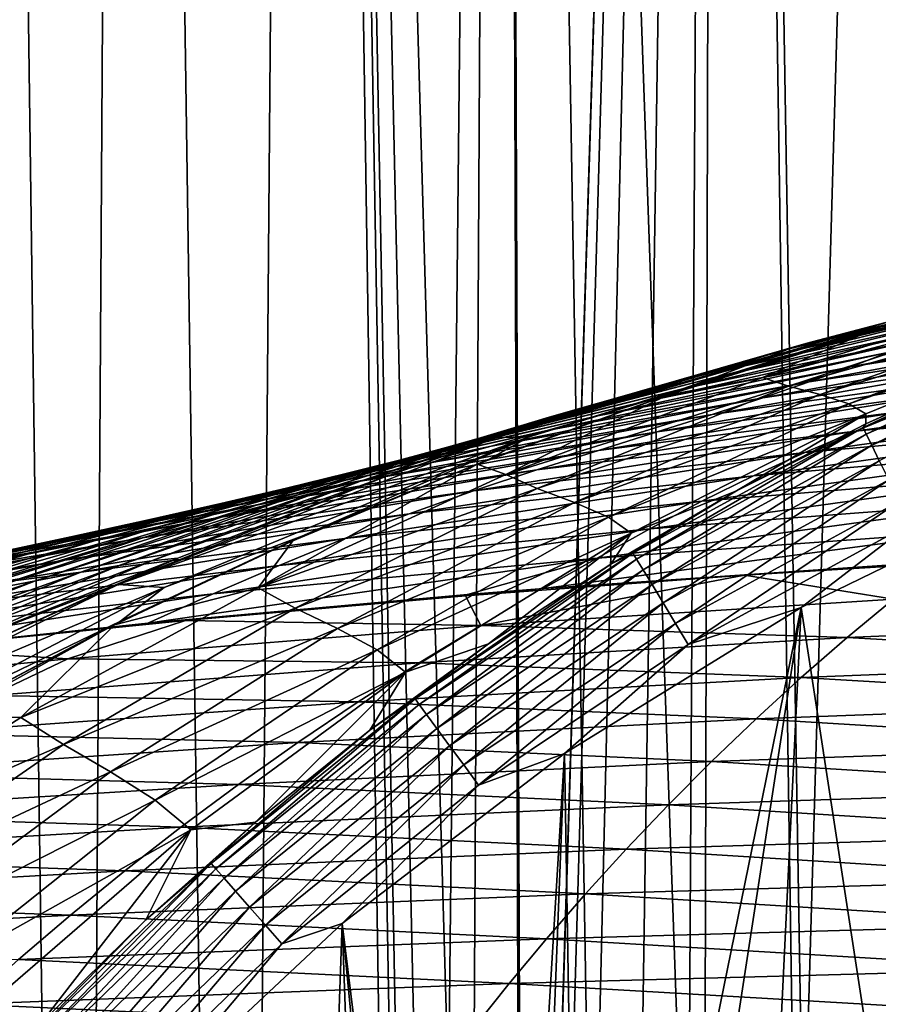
# Model space of a CAD drawing. Header units: metres. Extents: x -150 to 310, y -128 to 84.
# Tile 426 of 465: x 235.74 to 241.54, y 50.71 to 57.37. Entities that reach past the tile are written whole.
import ezdxf

# ---------------------------------------------------------------- set-up
doc = ezdxf.new("R2010")
doc.units = ezdxf.units.M
doc.layers.add('solid_26009703_SW0001_01', color=7, linetype='CONTINUOUS')

msp = doc.modelspace()

# ---------------------------------------------------------------- linework, layer by layer
at = {"layer": 'solid_26009703_SW0001_01'}
for points in [[(236.1427, 32.099998, 9.84706), (235.434052, 84.099998, 8.765393), (235.2034, 32.099998, 8.370223)], [(235.2034, 32.099998, -8.370223), (235.434052, 84.099998, -8.765393), (236.1427, 32.099998, -9.84706)], [(236.1427, 32.099998, 9.84706), (236.466843, 84.099998, 10.287792), (235.434052, 84.099998, 8.765393)], [(236.1427, 32.099998, -9.84706), (235.434052, 84.099998, -8.765393), (236.466843, 84.099998, -10.287792)], [(237.226669, 32.099998, 11.217721), (236.466843, 84.099998, 10.287792), (236.1427, 32.099998, 9.84706)], [(236.1427, 32.099998, -9.84706), (236.466843, 84.099998, -10.287792), (237.226669, 32.099998, -11.217721)], [(237.226669, 32.099998, 11.217721), (237.657089, 84.099998, 11.689745), (236.466843, 84.099998, 10.287792)], [(237.226669, 32.099998, -11.217721), (236.466843, 84.099998, -10.287792), (237.657089, 84.099998, -11.689745)], [(238.44928, 32.099998, 12.473018), (237.657089, 84.099998, 11.689745), (237.226669, 32.099998, 11.217721)], [(237.226669, 32.099998, -11.217721), (237.657089, 84.099998, -11.689745), (238.44928, 32.099998, -12.473018)], [(238.781494, 45.152454, 12.772822), (238.995682, 84.099998, 12.957369), (237.657089, 84.099998, 11.689745)], [(238.385468, 41.969818, 12.413801), (237.657089, 84.099998, 11.689745), (238.44928, 32.099998, 12.473018)], [(238.54866, 44.069912, 12.564504), (238.781494, 45.152454, 12.772822), (237.657089, 84.099998, 11.689745)], [(238.418976, 43.015354, 12.445072), (238.54866, 44.069912, 12.564504), (237.657089, 84.099998, 11.689745)], [(238.385468, 41.969818, 12.413801), (238.418976, 43.015354, 12.445072), (237.657089, 84.099998, 11.689745)], [(238.44928, 32.099998, -12.473018), (237.657089, 84.099998, -11.689745), (238.995682, 84.099998, -12.957369)], [(239.13504, 41.92757, -13.074885), (238.44928, 32.099998, -12.473018), (238.995682, 84.099998, -12.957369)], [(238.781494, 45.152454, 12.772822), (239.134201, 46.256157, 13.074194), (238.995682, 84.099998, 12.957369)], [(240.254623, 48.498405, 13.92938), (240.458694, 84.099998, 14.069586), (238.995682, 84.099998, 12.957369)], [(239.624725, 47.388805, 13.466767), (240.254623, 48.498405, 13.92938), (238.995682, 84.099998, 12.957369)], [(239.134201, 46.256157, 13.074194), (239.624725, 47.388805, 13.466767), (238.995682, 84.099998, 12.957369)], [(239.13504, 41.92757, -13.074885), (238.995682, 84.099998, -12.957369), (240.458694, 84.099998, -14.069586)], [(239.165955, 42.924473, -13.100519), (239.13504, 41.92757, -13.074885), (240.458694, 84.099998, -14.069586)], [(239.294235, 43.935467, -13.205546), (239.165955, 42.924473, -13.100519), (240.458694, 84.099998, -14.069586)], [(239.526749, 44.960007, -13.390701), (239.294235, 43.935467, -13.205546), (240.458694, 84.099998, -14.069586)], [(239.881561, 46.009544, -13.660788), (239.526749, 44.960007, -13.390701), (240.458694, 84.099998, -14.069586)], [(240.364746, 47.061981, -14.00578), (239.881561, 46.009544, -13.660788), (240.458694, 84.099998, -14.069586)], [(240.254623, 48.498405, 13.92938), (241.034698, 49.575924, 14.443797), (240.458694, 84.099998, 14.069586)], [(240.995743, 48.106419, -14.419549), (240.364746, 47.061981, -14.00578), (240.458694, 84.099998, -14.069586)], [(241.921249, 50.54818, 14.95773), (242.038635, 84.099998, 15.020418), (240.458694, 84.099998, 14.069586)], [(241.034698, 49.575924, 14.443797), (241.921249, 50.54818, 14.95773), (240.458694, 84.099998, 14.069586)], [(240.995743, 48.106419, -14.419549), (240.458694, 84.099998, -14.069586), (242.038635, 84.099998, -15.020418)], [(241.751877, 49.091465, -14.865012), (240.995743, 48.106419, -14.419549), (242.038635, 84.099998, -15.020418)], [(242.545746, 55.488689, 101.15081), (241.4319, 55.237789, 117.050758), (242.775482, 55.589069, 117.113724)], [(241.548233, 55.271729, 117.31337), (242.775482, 55.589069, 117.113724), (241.4319, 55.237789, 117.050758)], [(242.545746, 55.488689, 101.15081), (240.759598, 54.948772, 101.075523), (241.4319, 55.237789, 117.050758)], [(242.686478, 55.461067, 84.900261), (240.759598, 54.948772, 101.075523), (242.545746, 55.488689, 101.15081)], [(242.421051, 55.494663, 126.477005), (240.941086, 55.141941, 126.399055), (240.804871, 55.090714, 127.940895)], [(242.309311, 55.438625, 128.02298), (242.421051, 55.494663, 126.477005), (240.804871, 55.090714, 127.940895)], [(242.511734, 55.536282, 124.941803), (241.621078, 55.326168, 124.898666), (240.941086, 55.141941, 126.399055)], [(242.421051, 55.494663, 126.477005), (242.511734, 55.536282, 124.941803), (240.941086, 55.141941, 126.399055)], [(242.309311, 55.438625, 128.02298), (240.804871, 55.090714, 127.940895), (240.64209, 55.026905, 129.462296)], [(242.175797, 55.370266, 129.545883), (242.309311, 55.438625, 128.02298), (240.64209, 55.026905, 129.462296)], [(242.686478, 55.461067, 84.900261), (240.936295, 54.890656, 84.868874), (240.759598, 54.948772, 101.075523)], [(242.860001, 55.433613, 68.733543), (240.936295, 54.890656, 84.868874), (242.686478, 55.461067, 84.900261)], [(242.860001, 55.433613, 68.733543), (241.149994, 54.832729, 68.733925), (240.936295, 54.890656, 84.868874)], [(243.015076, 55.403477, 52.743118), (241.149994, 54.832729, 68.733925), (242.860001, 55.433613, 68.733543)], [(241.776413, 55.357208, 120.598137), (238.963089, 54.542278, 124.629288), (241.62674, 55.328194, 124.787811)], [(241.776413, 55.357208, 120.598137), (239.184402, 54.546558, 120.454987), (238.963089, 54.542278, 124.629288)], [(240.213943, 54.862793, 117.239044), (239.184402, 54.546558, 120.454987), (241.776413, 55.357208, 120.598137)], [(241.548233, 55.271729, 117.31337), (240.213943, 54.862793, 117.239044), (241.776413, 55.357208, 120.598137)], [(242.175797, 55.370266, 129.545883), (240.64209, 55.026905, 129.462296), (240.448303, 54.95293, 130.941589)], [(242.016739, 55.292206, 131.023148), (242.175797, 55.370266, 129.545883), (240.448303, 54.95293, 130.941589)], [(243.015076, 55.403477, 52.743118), (241.343048, 54.771004, 52.749886), (241.149994, 54.832729, 68.733925)], [(243.101685, 55.368999, 36.806248), (241.343048, 54.771004, 52.749886), (243.015076, 55.403477, 52.743118)], [(241.459412, 54.703274, 36.80978), (241.343048, 54.771004, 52.749886), (243.101685, 55.368999, 36.806248)], [(243.274734, 55.389957, 133.846954), (241.607971, 55.116795, 133.792221), (241.356842, 55.020706, 135.096832)], [(243.075684, 55.292011, 135.143661), (243.274734, 55.389957, 133.846954), (241.356842, 55.020706, 135.096832)], [(243.101685, 55.368999, 36.806248), (242.354233, 55.041729, 20.899309), (241.459061, 54.635189, 20.898422)], [(241.459412, 54.703274, 36.80978), (243.101685, 55.368999, 36.806248), (241.459061, 54.635189, 20.898422)], [(241.62674, 55.328194, 124.787811), (238.963089, 54.542278, 124.629288), (241.052444, 55.178688, 124.868538)], [(242.016739, 55.292206, 131.023148), (240.448303, 54.95293, 130.941589), (240.218674, 54.871449, 132.362579)], [(241.827988, 55.207306, 132.438446), (242.016739, 55.292206, 131.023148), (240.218674, 54.871449, 132.362579)], [(241.621078, 55.326168, 124.898666), (241.052444, 55.178688, 124.868538), (240.941086, 55.141941, 126.399055)], [(241.62674, 55.328194, 124.787811), (241.052444, 55.178688, 124.868538), (241.621078, 55.326168, 124.898666)], [(243.075684, 55.292011, 135.143661), (241.356842, 55.020706, 135.096832), (241.074814, 54.919056, 136.364899)], [(242.851883, 55.188839, 136.404587), (243.075684, 55.292011, 135.143661), (241.074814, 54.919056, 136.364899)], [(242.354233, 55.041729, 20.899309), (243.067398, 55.312012, 20.737583), (241.440811, 54.609554, 20.737572)], [(241.461853, 54.566334, 20.569584), (241.440811, 54.609554, 20.737572), (243.067398, 55.312012, 20.737583)], [(241.461853, 54.566334, 20.569584), (243.067398, 55.312012, 20.737583), (243.084412, 55.267063, 20.569605)], [(240.759598, 54.948772, 101.075523), (240.116409, 54.82869, 116.975754), (241.4319, 55.237789, 117.050758)], [(240.213943, 54.862793, 117.239044), (241.4319, 55.237789, 117.050758), (240.116409, 54.82869, 116.975754)], [(241.548233, 55.271729, 117.31337), (241.4319, 55.237789, 117.050758), (240.213943, 54.862793, 117.239044)], [(241.461853, 54.566334, 20.569584), (243.084412, 55.267063, 20.569605), (241.498444, 54.491173, 20.407904)], [(243.084412, 55.267063, 20.569605), (243.114014, 55.188889, 20.407932), (241.498444, 54.491173, 20.407904)], [(238.963089, 54.542278, 124.629288), (239.612885, 54.757339, 124.782997), (241.052444, 55.178688, 124.868538)], [(241.052444, 55.178688, 124.868538), (239.612885, 54.757339, 124.782997), (239.480637, 54.726471, 126.308426)], [(240.941086, 55.141941, 126.399055), (241.052444, 55.178688, 124.868538), (239.480637, 54.726471, 126.308426)], [(241.827988, 55.207306, 132.438446), (240.218674, 54.871449, 132.362579), (239.951355, 54.783669, 133.724792)], [(241.607971, 55.116795, 133.792221), (241.827988, 55.207306, 132.438446), (239.951355, 54.783669, 133.724792)], [(242.851883, 55.188839, 136.404587), (241.074814, 54.919056, 136.364899), (240.762115, 54.811867, 137.609039)], [(242.603409, 55.08033, 137.643799), (242.851883, 55.188839, 136.404587), (240.762115, 54.811867, 137.609039)], [(241.498444, 54.491173, 20.407904), (243.114014, 55.188889, 20.407932), (241.549713, 54.38583, 20.263597)], [(240.804871, 55.090714, 127.940895), (239.318771, 54.680817, 127.845268), (239.125397, 54.622288, 129.364502)], [(240.64209, 55.026905, 129.462296), (240.804871, 55.090714, 127.940895), (239.125397, 54.622288, 129.364502)], [(240.941086, 55.141941, 126.399055), (239.480637, 54.726471, 126.308426), (239.318771, 54.680817, 127.845268)], [(240.804871, 55.090714, 127.940895), (240.941086, 55.141941, 126.399055), (239.318771, 54.680817, 127.845268)], [(241.607971, 55.116795, 133.792221), (239.951355, 54.783669, 133.724792), (239.646667, 54.689766, 135.038818)], [(241.356842, 55.020706, 135.096832), (241.607971, 55.116795, 133.792221), (239.646667, 54.689766, 135.038818)], [(242.603409, 55.08033, 137.643799), (240.762115, 54.811867, 137.609039), (240.419067, 54.699135, 138.841705)], [(242.330475, 54.96637, 138.875168), (242.603409, 55.08033, 137.643799), (240.419067, 54.699135, 138.841705)], [(240.64209, 55.026905, 129.462296), (239.125397, 54.622288, 129.364502), (238.895401, 54.553043, 130.845627)], [(240.448303, 54.95293, 130.941589), (240.64209, 55.026905, 129.462296), (238.895401, 54.553043, 130.845627)], [(241.356842, 55.020706, 135.096832), (239.646667, 54.689766, 135.038818), (239.305008, 54.589901, 136.315506)], [(241.074814, 54.919056, 136.364899), (241.356842, 55.020706, 135.096832), (239.305008, 54.589901, 136.315506)], [(241.459061, 54.635189, 20.898422), (242.354233, 55.041729, 20.899309), (241.440811, 54.609554, 20.737572)], [(240.448303, 54.95293, 130.941589), (238.895401, 54.553043, 130.845627), (238.623245, 54.475498, 132.272888)], [(240.218674, 54.871449, 132.362579), (240.448303, 54.95293, 130.941589), (238.623245, 54.475498, 132.272888)], [(240.759598, 54.948772, 101.075523), (239.024902, 54.293407, 100.980927), (240.116409, 54.82869, 116.975754)], [(240.936295, 54.890656, 84.868874), (239.024902, 54.293407, 100.980927), (240.759598, 54.948772, 101.075523)], [(242.330475, 54.96637, 138.875168), (240.419067, 54.699135, 138.841705), (240.047791, 54.580601, 140.072281)], [(242.03479, 54.846554, 140.109039), (242.330475, 54.96637, 138.875168), (240.047791, 54.580601, 140.072281)], [(241.074814, 54.919056, 136.364899), (239.305008, 54.589901, 136.315506), (238.926712, 54.48423, 137.565704)], [(240.762115, 54.811867, 137.609039), (241.074814, 54.919056, 136.364899), (238.926712, 54.48423, 137.565704)], [(240.936295, 54.890656, 84.868874), (239.238083, 54.198704, 84.829506), (239.024902, 54.293407, 100.980927)], [(241.149994, 54.832729, 68.733925), (239.238083, 54.198704, 84.829506), (240.936295, 54.890656, 84.868874)], [(243.788589, 54.925995, 141.387436), (241.719376, 54.720211, 141.352631), (241.387817, 54.58625, 142.616043)], [(243.540604, 54.790485, 142.661865), (243.788589, 54.925995, 141.387436), (241.387817, 54.58625, 142.616043)], [(240.218674, 54.871449, 132.362579), (238.623245, 54.475498, 132.272888), (238.306946, 54.39085, 133.64473)], [(239.951355, 54.783669, 133.724792), (240.218674, 54.871449, 132.362579), (238.306946, 54.39085, 133.64473)], [(239.024902, 54.293407, 100.980927), (238.832245, 54.363373, 116.889038), (240.116409, 54.82869, 116.975754)], [(238.912064, 54.396435, 117.15287), (240.116409, 54.82869, 116.975754), (238.832245, 54.363373, 116.889038)], [(240.213943, 54.862793, 117.239044), (240.116409, 54.82869, 116.975754), (238.912064, 54.396435, 117.15287)], [(240.213943, 54.862793, 117.239044), (238.912064, 54.396435, 117.15287), (239.184402, 54.546558, 120.454987)], [(241.149994, 54.832729, 68.733925), (239.489807, 54.104126, 68.734428), (239.238083, 54.198704, 84.829506)], [(241.343048, 54.771004, 52.749886), (239.489807, 54.104126, 68.734428), (241.149994, 54.832729, 68.733925)], [(242.03479, 54.846554, 140.109039), (240.047791, 54.580601, 140.072281), (239.651993, 54.455761, 141.307556)], [(241.719376, 54.720211, 141.352631), (242.03479, 54.846554, 140.109039), (239.651993, 54.455761, 141.307556)], [(239.951355, 54.783669, 133.724792), (238.306946, 54.39085, 133.64473), (237.947021, 54.299435, 134.969666)], [(239.646667, 54.689766, 135.038818), (239.951355, 54.783669, 133.724792), (237.947021, 54.299435, 134.969666)], [(239.612885, 54.757339, 124.782997), (238.954971, 54.541149, 124.739334), (238.042862, 54.248974, 126.205276)], [(239.480637, 54.726471, 126.308426), (239.612885, 54.757339, 124.782997), (238.042862, 54.248974, 126.205276)], [(240.762115, 54.811867, 137.609039), (238.926712, 54.48423, 137.565704), (238.512283, 54.372894, 138.800095)], [(240.419067, 54.699135, 138.841705), (240.762115, 54.811867, 137.609039), (238.512283, 54.372894, 138.800095)], [(238.963089, 54.542278, 124.629288), (238.954971, 54.541149, 124.739334), (239.612885, 54.757339, 124.782997)], [(241.343048, 54.771004, 52.749886), (239.720276, 54.004566, 52.75811), (239.489807, 54.104126, 68.734428)], [(241.459412, 54.703274, 36.80978), (239.720276, 54.004566, 52.75811), (241.343048, 54.771004, 52.749886)], [(243.540604, 54.790485, 142.661865), (241.387817, 54.58625, 142.616043), (241.045654, 54.441952, 143.920486)], [(243.284653, 54.644154, 143.982559), (243.540604, 54.790485, 142.661865), (241.045654, 54.441952, 143.920486)], [(239.646667, 54.689766, 135.038818), (237.947021, 54.299435, 134.969666), (237.544006, 54.201572, 136.256454)], [(239.305008, 54.589901, 136.315506), (239.646667, 54.689766, 135.038818), (237.544006, 54.201572, 136.256454)], [(239.318771, 54.680817, 127.845268), (237.853989, 54.209614, 127.736259), (237.628448, 54.157028, 129.252625)], [(239.125397, 54.622288, 129.364502), (239.318771, 54.680817, 127.845268), (237.628448, 54.157028, 129.252625)], [(239.480637, 54.726471, 126.308426), (238.042862, 54.248974, 126.205276), (237.853989, 54.209614, 127.736259)], [(239.318771, 54.680817, 127.845268), (239.480637, 54.726471, 126.308426), (237.853989, 54.209614, 127.736259)], [(240.419067, 54.699135, 138.841705), (238.512283, 54.372894, 138.800095), (238.06427, 54.255817, 140.026917)], [(240.047791, 54.580601, 140.072281), (240.419067, 54.699135, 138.841705), (238.06427, 54.255817, 140.026917)], [(241.719376, 54.720211, 141.352631), (239.651993, 54.455761, 141.307556), (239.236069, 54.323715, 142.556931)], [(241.387817, 54.58625, 142.616043), (241.719376, 54.720211, 141.352631), (239.236069, 54.323715, 142.556931)], [(239.871765, 53.897472, 36.813904), (239.720276, 54.004566, 52.75811), (241.459412, 54.703274, 36.80978)], [(239.871765, 53.897472, 36.813904), (241.459412, 54.703274, 36.80978), (240.58519, 54.183399, 20.897305)], [(241.459412, 54.703274, 36.80978), (241.459061, 54.635189, 20.898422), (240.58519, 54.183399, 20.897305)], [(239.125397, 54.622288, 129.364502), (237.628448, 54.157028, 129.252625), (237.360519, 54.093105, 130.735413)], [(238.895401, 54.553043, 130.845627), (239.125397, 54.622288, 129.364502), (237.360519, 54.093105, 130.735413)], [(240.58519, 54.183399, 20.897305), (241.459061, 54.635189, 20.898422), (241.440811, 54.609554, 20.737572)], [(243.284653, 54.644154, 143.982559), (241.045654, 54.441952, 143.920486), (240.698807, 54.284267, 145.289215)], [(243.025146, 54.483765, 145.373703), (243.284653, 54.644154, 143.982559), (240.698807, 54.284267, 145.289215)], [(238.895401, 54.553043, 130.845627), (237.360519, 54.093105, 130.735413), (237.044006, 54.019966, 132.169479)], [(238.623245, 54.475498, 132.272888), (238.895401, 54.553043, 130.845627), (237.044006, 54.019966, 132.169479)], [(239.305008, 54.589901, 136.315506), (237.544006, 54.201572, 136.256454), (237.09848, 54.097584, 137.513809)], [(238.926712, 54.48423, 137.565704), (239.305008, 54.589901, 136.315506), (237.09848, 54.097584, 137.513809)], [(240.047791, 54.580601, 140.072281), (238.06427, 54.255817, 140.026917), (237.58699, 54.132713, 141.252197)], [(239.651993, 54.455761, 141.307556), (240.047791, 54.580601, 140.072281), (237.58699, 54.132713, 141.252197)], [(241.387817, 54.58625, 142.616043), (239.236069, 54.323715, 142.556931), (238.806961, 54.181965, 143.840546)], [(241.045654, 54.441952, 143.920486), (241.387817, 54.58625, 142.616043), (238.806961, 54.181965, 143.840546)], [(240.58519, 54.183399, 20.897305), (241.440811, 54.609554, 20.737572), (239.884659, 53.761833, 20.737562)], [(239.909561, 53.720711, 20.569563), (239.884659, 53.761833, 20.737562), (241.440811, 54.609554, 20.737572)], [(239.909561, 53.720711, 20.569563), (241.440811, 54.609554, 20.737572), (241.461853, 54.566334, 20.569584)], [(239.909561, 53.720711, 20.569563), (241.461853, 54.566334, 20.569584), (239.952866, 53.649185, 20.407875)], [(241.461853, 54.566334, 20.569584), (241.498444, 54.491173, 20.407904), (239.952866, 53.649185, 20.407875)], [(239.184402, 54.546558, 120.454987), (236.405167, 53.55056, 124.43145), (238.963089, 54.542278, 124.629288)], [(239.184402, 54.546558, 120.454987), (236.715546, 53.528835, 120.27317), (236.405167, 53.55056, 124.43145)], [(238.963089, 54.542278, 124.629288), (236.405167, 53.55056, 124.43145), (238.197281, 54.273216, 124.685394)], [(238.926712, 54.48423, 137.565704), (237.09848, 54.097584, 137.513809), (236.611145, 53.987778, 138.750381)], [(238.512283, 54.372894, 138.800095), (238.926712, 54.48423, 137.565704), (236.611145, 53.987778, 138.750381)], [(237.647034, 53.87558, 117.055428), (236.715546, 53.528835, 120.27317), (239.184402, 54.546558, 120.454987)], [(238.912064, 54.396435, 117.15287), (237.647034, 53.87558, 117.055428), (239.184402, 54.546558, 120.454987)], [(238.954971, 54.541149, 124.739334), (238.197281, 54.273216, 124.685394), (238.042862, 54.248974, 126.205276)], [(238.963089, 54.542278, 124.629288), (238.197281, 54.273216, 124.685394), (238.954971, 54.541149, 124.739334)], [(239.952866, 53.649185, 20.407875), (241.498444, 54.491173, 20.407904), (240.01355, 53.54895, 20.263563)], [(241.498444, 54.491173, 20.407904), (241.549713, 54.38583, 20.263597), (240.01355, 53.54895, 20.263563)], [(243.025146, 54.483765, 145.373703), (240.698807, 54.284267, 145.289215), (240.349945, 54.111992, 146.727646)], [(242.764114, 54.308033, 146.840744), (243.025146, 54.483765, 145.373703), (240.349945, 54.111992, 146.727646)], [(238.623245, 54.475498, 132.272888), (237.044006, 54.019966, 132.169479), (236.676804, 53.938789, 133.552124)], [(238.306946, 54.39085, 133.64473), (238.623245, 54.475498, 132.272888), (236.676804, 53.938789, 133.552124)], [(239.651993, 54.455761, 141.307556), (237.58699, 54.132713, 141.252197), (237.085678, 54.002907, 142.484558)], [(239.236069, 54.323715, 142.556931), (239.651993, 54.455761, 141.307556), (237.085678, 54.002907, 142.484558)], [(241.045654, 54.441952, 143.920486), (238.806961, 54.181965, 143.840546), (238.37204, 54.02771, 145.180389)], [(240.698807, 54.284267, 145.289215), (241.045654, 54.441952, 143.920486), (238.37204, 54.02771, 145.180389)], [(238.512283, 54.372894, 138.800095), (236.611145, 53.987778, 138.750381), (236.084946, 53.872295, 139.972931)], [(238.06427, 54.255817, 140.026917), (238.512283, 54.372894, 138.800095), (236.084946, 53.872295, 139.972931)], [(238.306946, 54.39085, 133.64473), (236.676804, 53.938789, 133.552124), (236.259628, 53.850094, 134.889465)], [(237.947021, 54.299435, 134.969666), (238.306946, 54.39085, 133.64473), (236.259628, 53.850094, 134.889465)], [(237.351273, 53.526321, 100.8675), (237.585831, 53.845566, 116.791328), (238.832245, 54.363373, 116.889038)], [(239.024902, 54.293407, 100.980927), (237.351273, 53.526321, 100.8675), (238.832245, 54.363373, 116.889038)], [(237.647034, 53.87558, 117.055428), (238.832245, 54.363373, 116.889038), (237.585831, 53.845566, 116.791328)], [(238.912064, 54.396435, 117.15287), (238.832245, 54.363373, 116.889038), (237.647034, 53.87558, 117.055428)], [(240.01355, 53.54895, 20.263563), (241.549713, 54.38583, 20.263597), (240.088287, 53.425503, 20.146414)], [(241.549713, 54.38583, 20.263597), (241.612869, 54.256096, 20.146446), (240.088287, 53.425503, 20.146414)], [(237.947021, 54.299435, 134.969666), (236.259628, 53.850094, 134.889465), (235.79332, 53.754395, 136.18782)], [(237.544006, 54.201572, 136.256454), (237.947021, 54.299435, 134.969666), (235.79332, 53.754395, 136.18782)], [(239.236069, 54.323715, 142.556931), (237.085678, 54.002907, 142.484558), (236.568649, 53.864197, 143.742722)], [(238.806961, 54.181965, 143.840546), (239.236069, 54.323715, 142.556931), (236.568649, 53.864197, 143.742722)], [(239.238083, 54.198704, 84.829506), (237.351273, 53.526321, 100.8675), (239.024902, 54.293407, 100.980927)], [(240.698807, 54.284267, 145.289215), (238.37204, 54.02771, 145.180389), (237.934738, 53.859844, 146.582001)], [(240.349945, 54.111992, 146.727646), (240.698807, 54.284267, 145.289215), (237.934738, 53.859844, 146.582001)], [(242.764114, 54.308033, 146.840744), (240.349945, 54.111992, 146.727646), (239.998352, 53.925892, 148.222168)], [(242.500931, 54.117767, 148.368973), (242.764114, 54.308033, 146.840744), (239.998352, 53.925892, 148.222168)], [(238.06427, 54.255817, 140.026917), (236.084946, 53.872295, 139.972931), (235.524887, 53.751122, 141.186584)], [(237.58699, 54.132713, 141.252197), (238.06427, 54.255817, 140.026917), (235.524887, 53.751122, 141.186584)], [(236.405167, 53.55056, 124.43145), (236.809509, 53.727905, 124.576065), (238.197281, 54.273216, 124.685394)], [(238.042862, 54.248974, 126.205276), (236.630722, 53.71064, 126.089874), (236.4133, 53.678211, 127.614113)], [(237.853989, 54.209614, 127.736259), (238.042862, 54.248974, 126.205276), (236.4133, 53.678211, 127.614113)], [(238.197281, 54.273216, 124.685394), (236.809509, 53.727905, 124.576065), (236.630722, 53.71064, 126.089874)], [(238.042862, 54.248974, 126.205276), (238.197281, 54.273216, 124.685394), (236.630722, 53.71064, 126.089874)], [(240.088287, 53.425503, 20.146414), (241.612869, 54.256096, 20.146446), (240.171997, 53.287224, 20.06284)], [(241.612869, 54.256096, 20.146446), (241.683609, 54.110771, 20.062864), (240.171997, 53.287224, 20.06284)], [(237.544006, 54.201572, 136.256454), (235.79332, 53.754395, 136.18782), (235.278656, 53.652195, 137.453445)], [(237.09848, 54.097584, 137.513809), (237.544006, 54.201572, 136.256454), (235.278656, 53.652195, 137.453445)], [(237.628448, 54.157028, 129.252625), (236.15387, 53.632156, 129.126907), (235.846069, 53.574059, 130.611145)], [(237.360519, 54.093105, 130.735413), (237.628448, 54.157028, 129.252625), (235.846069, 53.574059, 130.611145)], [(238.806961, 54.181965, 143.840546), (236.568649, 53.864197, 143.742722), (236.0448, 53.714077, 145.047272)], [(238.37204, 54.02771, 145.180389), (238.806961, 54.181965, 143.840546), (236.0448, 53.714077, 145.047272)], [(237.853989, 54.209614, 127.736259), (236.4133, 53.678211, 127.614113), (236.15387, 53.632156, 129.126907)], [(237.628448, 54.157028, 129.252625), (237.853989, 54.209614, 127.736259), (236.15387, 53.632156, 129.126907)], [(239.238083, 54.198704, 84.829506), (237.601318, 53.389446, 84.78241), (237.351273, 53.526321, 100.8675)], [(239.489807, 54.104126, 68.734428), (237.601318, 53.389446, 84.78241), (239.238083, 54.198704, 84.829506)], [(239.734634, 53.68755, 20.895943), (240.58519, 54.183399, 20.897305), (239.884659, 53.761833, 20.737562)], [(239.871765, 53.897472, 36.813904), (240.58519, 54.183399, 20.897305), (239.734634, 53.68755, 20.895943)], [(241.02095, 53.39463, 20), (242.704834, 54.211952, 20), (241.617172, 49.527489, 20)], [(241.757095, 53.959801, 20.014801), (242.704834, 54.211952, 20), (241.02095, 53.39463, 20)], [(237.09848, 54.097584, 137.513809), (235.278656, 53.652195, 137.453445), (234.716614, 53.543999, 138.692612)], [(236.611145, 53.987778, 138.750381), (237.09848, 54.097584, 137.513809), (234.716614, 53.543999, 138.692612)], [(237.58699, 54.132713, 141.252197), (235.524887, 53.751122, 141.186584), (234.936935, 53.623863, 142.398911)], [(237.085678, 54.002907, 142.484558), (237.58699, 54.132713, 141.252197), (234.936935, 53.623863, 142.398911)], [(237.360519, 54.093105, 130.735413), (235.846069, 53.574059, 130.611145), (235.483124, 53.505695, 132.052551)], [(237.044006, 54.019966, 132.169479), (237.360519, 54.093105, 130.735413), (235.483124, 53.505695, 132.052551)], [(240.349945, 54.111992, 146.727646), (237.934738, 53.859844, 146.582001), (237.494232, 53.679077, 148.033127)], [(239.998352, 53.925892, 148.222168), (240.349945, 54.111992, 146.727646), (237.494232, 53.679077, 148.033127)], [(239.489807, 54.104126, 68.734428), (237.88829, 53.25248, 68.735046), (237.601318, 53.389446, 84.78241)], [(239.720276, 54.004566, 52.75811), (237.88829, 53.25248, 68.735046), (239.489807, 54.104126, 68.734428)], [(242.500931, 54.117767, 148.368973), (239.998352, 53.925892, 148.222168), (239.642517, 53.727982, 149.751923)], [(242.234421, 53.915089, 149.936127), (242.500931, 54.117767, 148.368973), (239.642517, 53.727982, 149.751923)], [(240.171997, 53.287224, 20.06284), (241.683609, 54.110771, 20.062864), (240.258972, 53.143578, 20.014786)], [(241.683609, 54.110771, 20.062864), (241.757095, 53.959801, 20.014801), (240.258972, 53.143578, 20.014786)], [(237.044006, 54.019966, 132.169479), (235.483124, 53.505695, 132.052551), (235.062836, 53.42823, 133.447174)], [(236.676804, 53.938789, 133.552124), (237.044006, 54.019966, 132.169479), (235.062836, 53.42823, 133.447174)], [(238.37204, 54.02771, 145.180389), (236.0448, 53.714077, 145.047272), (235.518295, 53.551559, 146.403793)], [(237.934738, 53.859844, 146.582001), (238.37204, 54.02771, 145.180389), (235.518295, 53.551559, 146.403793)], [(236.611145, 53.987778, 138.750381), (234.716614, 53.543999, 138.692612), (234.110611, 53.430199, 139.91037)], [(236.084946, 53.872295, 139.972931), (236.611145, 53.987778, 138.750381), (234.110611, 53.430199, 139.91037)], [(237.085678, 54.002907, 142.484558), (234.936935, 53.623863, 142.398911), (234.330856, 53.488659, 143.627029)], [(236.568649, 53.864197, 143.742722), (237.085678, 54.002907, 142.484558), (234.330856, 53.488659, 143.627029)], [(239.720276, 54.004566, 52.75811), (238.155243, 53.109455, 52.76757), (237.88829, 53.25248, 68.735046)], [(239.871765, 53.897472, 36.813904), (238.155243, 53.109455, 52.76757), (239.720276, 54.004566, 52.75811)], [(240.258972, 53.143578, 20.014786), (241.757095, 53.959801, 20.014801), (241.02095, 53.39463, 20)], [(236.676804, 53.938789, 133.552124), (235.062836, 53.42823, 133.447174), (234.586212, 53.3424, 134.798386)], [(236.259628, 53.850094, 134.889465), (236.676804, 53.938789, 133.552124), (234.586212, 53.3424, 134.798386)], [(239.998352, 53.925892, 148.222168), (237.494232, 53.679077, 148.033127), (237.048676, 53.487274, 149.514755)], [(239.642517, 53.727982, 149.751923), (239.998352, 53.925892, 148.222168), (237.048676, 53.487274, 149.514755)], [(238.347916, 52.957882, 36.818356), (238.155243, 53.109455, 52.76757), (239.871765, 53.897472, 36.813904)], [(238.347916, 52.957882, 36.818356), (239.871765, 53.897472, 36.813904), (238.908234, 53.148396, 20.894197)], [(239.871765, 53.897472, 36.813904), (239.734634, 53.68755, 20.895943), (238.908234, 53.148396, 20.894197)], [(242.234421, 53.915089, 149.936127), (239.280533, 53.522659, 151.283447), (241.965836, 53.70475, 151.506927)], [(242.234421, 53.915089, 149.936127), (239.642517, 53.727982, 149.751923), (239.280533, 53.522659, 151.283447)], [(236.084946, 53.872295, 139.972931), (234.110611, 53.430199, 139.91037), (233.466187, 53.3111, 141.110733)], [(235.524887, 53.751122, 141.186584), (236.084946, 53.872295, 139.972931), (233.466187, 53.3111, 141.110733)], [(236.568649, 53.864197, 143.742722), (234.330856, 53.488659, 143.627029), (233.717026, 53.343361, 144.889816)], [(236.0448, 53.714077, 145.047272), (236.568649, 53.864197, 143.742722), (233.717026, 53.343361, 144.889816)], [(236.259628, 53.850094, 134.889465), (234.586212, 53.3424, 134.798386), (234.054382, 53.24892, 136.109726)], [(235.79332, 53.754395, 136.18782), (236.259628, 53.850094, 134.889465), (234.054382, 53.24892, 136.109726)], [(237.934738, 53.859844, 146.582001), (235.518295, 53.551559, 146.403793), (234.988251, 53.377274, 147.801834)], [(237.494232, 53.679077, 148.033127), (237.934738, 53.859844, 146.582001), (234.988251, 53.377274, 147.801834)], [(237.351273, 53.526321, 100.8675), (236.380783, 53.278481, 116.683266), (237.585831, 53.845566, 116.791328)], [(236.421967, 53.303001, 116.94725), (237.585831, 53.845566, 116.791328), (236.380783, 53.278481, 116.683266)], [(237.647034, 53.87558, 117.055428), (237.585831, 53.845566, 116.791328), (236.421967, 53.303001, 116.94725)], [(237.647034, 53.87558, 117.055428), (236.421967, 53.303001, 116.94725), (236.715546, 53.528835, 120.27317)], [(235.79332, 53.754395, 136.18782), (234.054382, 53.24892, 136.109726), (233.468445, 53.148518, 137.38472)], [(235.278656, 53.652195, 137.453445), (235.79332, 53.754395, 136.18782), (233.468445, 53.148518, 137.38472)], [(239.734634, 53.68755, 20.895943), (239.884659, 53.761833, 20.737562), (238.412247, 52.777355, 20.737551)], [(238.44075, 52.738628, 20.569542), (238.412247, 52.777355, 20.737551), (239.884659, 53.761833, 20.737562)], [(238.44075, 52.738628, 20.569542), (239.884659, 53.761833, 20.737562), (239.909561, 53.720711, 20.569563)], [(236.0448, 53.714077, 145.047272), (233.717026, 53.343361, 144.889816), (233.100403, 53.187107, 146.193008)], [(235.518295, 53.551559, 146.403793), (236.0448, 53.714077, 145.047272), (233.100403, 53.187107, 146.193008)], [(236.630722, 53.71064, 126.089874), (235.247208, 53.112701, 125.962494), (234.999496, 53.087753, 127.479095)], [(236.4133, 53.678211, 127.614113), (236.630722, 53.71064, 126.089874), (234.999496, 53.087753, 127.479095)], [(236.809509, 53.727905, 124.576065), (236.394089, 53.550423, 124.540588), (235.247208, 53.112701, 125.962494)], [(236.630722, 53.71064, 126.089874), (236.809509, 53.727905, 124.576065), (235.247208, 53.112701, 125.962494)], [(236.405167, 53.55056, 124.43145), (236.394089, 53.550423, 124.540588), (236.809509, 53.727905, 124.576065)], [(239.642517, 53.727982, 149.751923), (236.607056, 53.289692, 150.997391), (238.765549, 53.481792, 151.233276)], [(239.642517, 53.727982, 149.751923), (237.048676, 53.487274, 149.514755), (236.607056, 53.289692, 150.997391)], [(238.908234, 53.148396, 20.894197), (239.734634, 53.68755, 20.895943), (238.412247, 52.777355, 20.737551)], [(238.44075, 52.738628, 20.569542), (239.909561, 53.720711, 20.569563), (238.490326, 52.671276, 20.407845)], [(239.909561, 53.720711, 20.569563), (239.952866, 53.649185, 20.407875), (238.490326, 52.671276, 20.407845)], [(239.642517, 53.727982, 149.751923), (238.765549, 53.481792, 151.233276), (239.280533, 53.522659, 151.283447)], [(241.965836, 53.70475, 151.506927), (239.280533, 53.522659, 151.283447), (240.63855, 53.61356, 151.467941)], [(242.521835, 53.727806, 151.609314), (240.63855, 53.61356, 151.467941), (241.644791, 53.449879, 153.333282)], [(241.965836, 53.70475, 151.506927), (240.63855, 53.61356, 151.467941), (242.521835, 53.727806, 151.609314)], [(236.15387, 53.632156, 129.126907), (234.704239, 53.048733, 128.987595), (234.354446, 52.996864, 130.473068)], [(235.846069, 53.574059, 130.611145), (236.15387, 53.632156, 129.126907), (234.354446, 52.996864, 130.473068)], [(237.494232, 53.679077, 148.033127), (234.988251, 53.377274, 147.801834), (234.452484, 53.192913, 149.224625)], [(237.048676, 53.487274, 149.514755), (237.494232, 53.679077, 148.033127), (234.452484, 53.192913, 149.224625)], [(236.4133, 53.678211, 127.614113), (234.999496, 53.087753, 127.479095), (234.704239, 53.048733, 128.987595)], [(236.15387, 53.632156, 129.126907), (236.4133, 53.678211, 127.614113), (234.704239, 53.048733, 128.987595)], [(238.490326, 52.671276, 20.407845), (239.952866, 53.649185, 20.407875), (238.559784, 52.576889, 20.263531)], [(239.952866, 53.649185, 20.407875), (240.01355, 53.54895, 20.263563), (238.559784, 52.576889, 20.263531)], [(235.846069, 53.574059, 130.611145), (234.354446, 52.996864, 130.473068), (233.94278, 52.933556, 131.922318)], [(235.483124, 53.505695, 132.052551), (235.846069, 53.574059, 130.611145), (233.94278, 52.933556, 131.922318)], [(236.405167, 53.55056, 124.43145), (233.973297, 52.367107, 124.197212), (235.449768, 53.12146, 124.455048)], [(236.715546, 53.528835, 120.27317), (233.973297, 52.367107, 124.197212), (236.405167, 53.55056, 124.43145)], [(236.394089, 53.550423, 124.540588), (235.449768, 53.12146, 124.455048), (235.247208, 53.112701, 125.962494)], [(236.405167, 53.55056, 124.43145), (235.449768, 53.12146, 124.455048), (236.394089, 53.550423, 124.540588)], [(240.63855, 53.61356, 151.467941), (238.752945, 53.47361, 151.294662), (238.856674, 53.27388, 153.063904)], [(239.280533, 53.522659, 151.283447), (238.752945, 53.47361, 151.294662), (240.63855, 53.61356, 151.467941)], [(240.63855, 53.61356, 151.467941), (238.856674, 53.27388, 153.063904), (241.644791, 53.449879, 153.333282)], [(237.048676, 53.487274, 149.514755), (233.914764, 53.003082, 150.645432), (236.607056, 53.289692, 150.997391)], [(237.048676, 53.487274, 149.514755), (234.452484, 53.192913, 149.224625), (233.914764, 53.003082, 150.645432)], [(236.715546, 53.528835, 120.27317), (234.392166, 52.321922, 120.056152), (233.973297, 52.367107, 124.197212)], [(236.421967, 53.303001, 116.94725), (234.392166, 52.321922, 120.056152), (236.715546, 53.528835, 120.27317)], [(237.351273, 53.526321, 100.8675), (235.748001, 52.652, 100.735832), (236.380783, 53.278481, 116.683266)], [(237.601318, 53.389446, 84.78241), (235.748001, 52.652, 100.735832), (237.351273, 53.526321, 100.8675)], [(238.559784, 52.576889, 20.263531), (240.01355, 53.54895, 20.263563), (238.64534, 52.460644, 20.146381)], [(240.01355, 53.54895, 20.263563), (240.088287, 53.425503, 20.146414), (238.64534, 52.460644, 20.146381)], [(239.280533, 53.522659, 151.283447), (238.765549, 53.481792, 151.233276), (238.752945, 53.47361, 151.294662)], [(238.765549, 53.481792, 151.233276), (236.607056, 53.289692, 150.997391), (236.861008, 53.307514, 151.088959)], [(238.765549, 53.481792, 151.233276), (236.861008, 53.307514, 151.088959), (238.752945, 53.47361, 151.294662)], [(238.752945, 53.47361, 151.294662), (236.861008, 53.307514, 151.088959), (238.856674, 53.27388, 153.063904)], [(238.64534, 52.460644, 20.146381), (240.088287, 53.425503, 20.146414), (238.741165, 52.330437, 20.062815)], [(240.088287, 53.425503, 20.146414), (240.171997, 53.287224, 20.06284), (238.741165, 52.330437, 20.062815)], [(241.644791, 53.449879, 153.333282), (238.856674, 53.27388, 153.063904), (241.332687, 53.1912, 155.117325)], [(241.644791, 53.449879, 153.333282), (241.332687, 53.1912, 155.117325), (244.222992, 53.313004, 155.340668)], [(237.601318, 53.389446, 84.78241), (236.035172, 52.467972, 84.727898), (235.748001, 52.652, 100.735832)], [(237.88829, 53.25248, 68.735046), (236.035172, 52.467972, 84.727898), (237.601318, 53.389446, 84.78241)], [(239.42186, 52.408722, 20), (241.02095, 53.39463, 20), (239.527969, 46.071949, 20)], [(240.258972, 53.143578, 20.014786), (241.02095, 53.39463, 20), (239.42186, 52.408722, 20)], [(241.02095, 53.39463, 20), (240.083435, 47.305344, 20), (239.527969, 46.071949, 20)], [(241.02095, 53.39463, 20), (240.78212, 48.461334, 20), (240.083435, 47.305344, 20)], [(241.02095, 53.39463, 20), (241.617172, 49.527489, 20), (240.78212, 48.461334, 20)], [(236.607056, 53.289692, 150.997391), (233.914764, 53.003082, 150.645432), (234.957687, 53.114513, 150.84993)], [(236.421967, 53.303001, 116.94725), (235.218124, 52.664192, 116.565262), (234.100006, 52.011814, 116.700539)], [(236.421967, 53.303001, 116.94725), (234.100006, 52.011814, 116.700539), (234.392166, 52.321922, 120.056152)], [(236.861008, 53.307514, 151.088959), (234.957687, 53.114513, 150.84993), (236.066162, 53.047447, 152.717239)], [(236.607056, 53.289692, 150.997391), (234.957687, 53.114513, 150.84993), (236.861008, 53.307514, 151.088959)], [(236.421967, 53.303001, 116.94725), (236.380783, 53.278481, 116.683266), (235.218124, 52.664192, 116.565262)], [(236.861008, 53.307514, 151.088959), (236.066162, 53.047447, 152.717239), (238.856674, 53.27388, 153.063904)], [(238.741165, 52.330437, 20.062815), (240.171997, 53.287224, 20.06284), (238.840714, 52.195175, 20.014772)], [(240.171997, 53.287224, 20.06284), (240.258972, 53.143578, 20.014786), (238.840714, 52.195175, 20.014772)], [(244.222992, 53.313004, 155.340668), (241.332687, 53.1912, 155.117325), (244.01622, 53.039669, 157.166412)], [(235.748001, 52.652, 100.735832), (235.218124, 52.664192, 116.565262), (236.380783, 53.278481, 116.683266)], [(237.88829, 53.25248, 68.735046), (236.353897, 52.283379, 68.735764), (236.035172, 52.467972, 84.727898)], [(238.856674, 53.27388, 153.063904), (236.066162, 53.047447, 152.717239), (238.440445, 53.020565, 154.804184)], [(238.155243, 53.109455, 52.76757), (236.353897, 52.283379, 68.735764), (237.88829, 53.25248, 68.735046)], [(238.856674, 53.27388, 153.063904), (238.440445, 53.020565, 154.804184), (241.332687, 53.1912, 155.117325)], [(241.332687, 53.1912, 155.117325), (238.440445, 53.020565, 154.804184), (241.022552, 52.921619, 156.912979)], [(241.332687, 53.1912, 155.117325), (241.022552, 52.921619, 156.912979), (244.01622, 53.039669, 157.166412)], [(234.957687, 53.114513, 150.84993), (233.272751, 52.770508, 152.293259), (236.066162, 53.047447, 152.717239)], [(238.155243, 53.109455, 52.76757), (236.65596, 52.091938, 52.778004), (236.353897, 52.283379, 68.735764)], [(238.347916, 52.957882, 36.818356), (236.65596, 52.091938, 52.778004), (238.155243, 53.109455, 52.76757)], [(238.106796, 52.566376, 20.892057), (238.908234, 53.148396, 20.894197), (238.412247, 52.777355, 20.737551)], [(238.347916, 52.957882, 36.818356), (238.908234, 53.148396, 20.894197), (238.106796, 52.566376, 20.892057)], [(238.840714, 52.195175, 20.014772), (240.258972, 53.143578, 20.014786), (239.42186, 52.408722, 20)], [(236.066162, 53.047447, 152.717239), (233.272751, 52.770508, 152.293259), (235.545746, 52.801029, 154.40123)], [(236.066162, 53.047447, 152.717239), (235.545746, 52.801029, 154.40123), (238.440445, 53.020565, 154.804184)], [(238.440445, 53.020565, 154.804184), (235.545746, 52.801029, 154.40123), (238.026993, 52.756245, 156.557709)], [(238.440445, 53.020565, 154.804184), (238.026993, 52.756245, 156.557709), (241.022552, 52.921619, 156.912979)], [(244.01622, 53.039669, 157.166412), (241.022552, 52.921619, 156.912979), (243.812683, 52.756805, 158.994598)], [(236.896469, 51.891903, 36.82283), (236.65596, 52.091938, 52.778004), (238.347916, 52.957882, 36.818356)], [(236.896469, 51.891903, 36.82283), (238.347916, 52.957882, 36.818356), (237.33374, 51.943684, 20.88953)], [(238.347916, 52.957882, 36.818356), (238.106796, 52.566376, 20.892057), (237.33374, 51.943684, 20.88953)], [(241.022552, 52.921619, 156.912979), (238.026993, 52.756245, 156.557709), (240.717346, 52.642433, 158.712708)], [(241.022552, 52.921619, 156.912979), (240.717346, 52.642433, 158.712708), (243.812683, 52.756805, 158.994598)], [(235.545746, 52.801029, 154.40123), (235.028976, 52.543476, 156.100601), (238.026993, 52.756245, 156.557709)], [(238.026993, 52.756245, 156.557709), (235.028976, 52.543476, 156.100601), (237.620209, 52.48222, 158.317627)], [(238.106796, 52.566376, 20.892057), (238.412247, 52.777355, 20.737551), (237.034042, 51.664894, 20.737539)], [(237.065872, 51.628853, 20.569521), (237.034042, 51.664894, 20.737539), (238.412247, 52.777355, 20.737551)], [(237.065872, 51.628853, 20.569521), (238.412247, 52.777355, 20.737551), (238.44075, 52.738628, 20.569542)], [(238.026993, 52.756245, 156.557709), (237.620209, 52.48222, 158.317627), (240.717346, 52.642433, 158.712708)], [(243.812683, 52.756805, 158.994598), (240.717346, 52.642433, 158.712708), (243.611908, 52.465908, 160.817032)], [(237.065872, 51.628853, 20.569521), (238.44075, 52.738628, 20.569542), (237.121246, 51.566177, 20.407816)], [(238.44075, 52.738628, 20.569542), (238.490326, 52.671276, 20.407845), (237.121246, 51.566177, 20.407816)], [(235.748001, 52.652, 100.735832), (234.224411, 51.674938, 100.586494), (235.218124, 52.664192, 116.565262)], [(236.035172, 52.467972, 84.727898), (234.224411, 51.674938, 100.586494), (235.748001, 52.652, 100.735832)], [(237.121246, 51.566177, 20.407816), (238.490326, 52.671276, 20.407845), (237.198837, 51.478336, 20.263496)], [(238.490326, 52.671276, 20.407845), (238.559784, 52.576889, 20.263531), (237.198837, 51.478336, 20.263496)], [(240.717346, 52.642433, 158.712708), (237.620209, 52.48222, 158.317627), (240.416351, 52.355011, 160.508377)], [(240.717346, 52.642433, 158.712708), (240.416351, 52.355011, 160.508377), (243.611908, 52.465908, 160.817032)], [(237.33374, 51.943684, 20.88953), (238.106796, 52.566376, 20.892057), (237.034042, 51.664894, 20.737539)], [(237.198837, 51.478336, 20.263496), (238.559784, 52.576889, 20.263531), (237.294403, 51.370159, 20.146351)], [(238.559784, 52.576889, 20.263531), (238.64534, 52.460644, 20.146381), (237.294403, 51.370159, 20.146351)], [(235.028976, 52.543476, 156.100601), (234.520706, 52.276093, 157.809357), (237.620209, 52.48222, 158.317627)], [(236.035172, 52.467972, 84.727898), (234.548828, 51.43935, 84.666283), (234.224411, 51.674938, 100.586494)], [(237.620209, 52.48222, 158.317627), (234.520706, 52.276093, 157.809357), (237.219116, 52.199665, 160.075867)], [(236.353897, 52.283379, 68.735764), (234.548828, 51.43935, 84.666283), (236.035172, 52.467972, 84.727898)], [(237.620209, 52.48222, 158.317627), (237.219116, 52.199665, 160.075867), (240.416351, 52.355011, 160.508377)], [(237.294403, 51.370159, 20.146351), (238.64534, 52.460644, 20.146381), (237.401443, 51.248993, 20.06279)], [(238.64534, 52.460644, 20.146381), (238.741165, 52.330437, 20.062815), (237.401443, 51.248993, 20.06279)], [(243.611908, 52.465908, 160.817032), (240.416351, 52.355011, 160.508377), (243.416794, 52.168644, 162.625763)], [(240.416351, 52.355011, 160.508377), (237.219116, 52.199665, 160.075867), (240.123856, 52.060993, 162.292328)], [(237.91925, 51.259144, 20), (239.42186, 52.408722, 20), (238.882263, 43.453545, 20)], [(238.840714, 52.195175, 20.014772), (239.42186, 52.408722, 20), (237.91925, 51.259144, 20)], [(239.42186, 52.408722, 20), (239.125443, 44.779343, 20), (238.882263, 43.453545, 20)], [(239.42186, 52.408722, 20), (239.527969, 46.071949, 20), (239.125443, 44.779343, 20)], [(240.416351, 52.355011, 160.508377), (240.123856, 52.060993, 162.292328), (243.416794, 52.168644, 162.625763)], [(237.401443, 51.248993, 20.06279), (238.741165, 52.330437, 20.062815), (237.512634, 51.123127, 20.014759)], [(238.741165, 52.330437, 20.062815), (238.840714, 52.195175, 20.014772), (237.512634, 51.123127, 20.014759)], [(234.520706, 52.276093, 157.809357), (234.019699, 51.999809, 159.519485), (237.219116, 52.199665, 160.075867)], [(236.353897, 52.283379, 68.735764), (234.895126, 51.202404, 68.736557), (234.548828, 51.43935, 84.666283)], [(236.65596, 52.091938, 52.778004), (234.895126, 51.202404, 68.736557), (236.353897, 52.283379, 68.735764)], [(237.219116, 52.199665, 160.075867), (234.019699, 51.999809, 159.519485), (236.829453, 51.910206, 161.82515)], [(237.219116, 52.199665, 160.075867), (236.829453, 51.910206, 161.82515), (240.123856, 52.060993, 162.292328)], [(237.512634, 51.123127, 20.014759), (238.840714, 52.195175, 20.014772), (237.91925, 51.259144, 20)], [(243.416794, 52.168644, 162.625763), (240.123856, 52.060993, 162.292328), (243.227142, 51.866722, 164.412369)], [(236.65596, 52.091938, 52.778004), (235.230453, 50.958279, 52.789146), (234.895126, 51.202404, 68.736557)], [(236.896469, 51.891903, 36.82283), (235.230453, 50.958279, 52.789146), (236.65596, 52.091938, 52.778004)], [(240.123856, 52.060993, 162.292328), (236.829453, 51.910206, 161.82515), (239.8396, 51.761974, 164.056198)], [(240.123856, 52.060993, 162.292328), (239.8396, 51.761974, 164.056198), (243.227142, 51.866722, 164.412369)], [(234.019699, 51.999809, 159.519485), (233.533096, 51.716221, 161.224243), (236.829453, 51.910206, 161.82515)], [(236.829453, 51.910206, 161.82515), (233.533096, 51.716221, 161.224243), (236.450806, 51.615265, 163.557266)], [(235.526016, 50.706944, 36.827019), (235.230453, 50.958279, 52.789146), (236.896469, 51.891903, 36.82283)], [(235.526016, 50.706944, 36.827019), (236.896469, 51.891903, 36.82283), (235.888672, 50.589699, 20.882938)], [(236.896469, 51.891903, 36.82283), (236.593506, 51.283943, 20.886503), (235.888672, 50.589699, 20.882938)], [(236.829453, 51.910206, 161.82515), (236.450806, 51.615265, 163.557266), (239.8396, 51.761974, 164.056198)], [(236.593506, 51.283943, 20.886503), (237.33374, 51.943684, 20.88953), (237.034042, 51.664894, 20.737539)], [(236.896469, 51.891903, 36.82283), (237.33374, 51.943684, 20.88953), (236.593506, 51.283943, 20.886503)], [(243.227142, 51.866722, 164.412369), (239.8396, 51.761974, 164.056198), (243.043625, 51.562187, 166.168198)], [(239.8396, 51.761974, 164.056198), (236.450806, 51.615265, 163.557266), (239.564575, 51.459919, 165.791702)], [(239.8396, 51.761974, 164.056198), (239.564575, 51.459919, 165.791702), (243.043625, 51.562187, 166.168198)], [(233.533096, 51.716221, 161.224243), (233.060379, 51.42654, 162.915573), (236.450806, 51.615265, 163.557266)], [(236.593506, 51.283943, 20.886503), (237.034042, 51.664894, 20.737539), (235.75972, 50.433575, 20.73753)], [(235.794662, 50.400513, 20.5695), (235.75972, 50.433575, 20.73753), (237.034042, 51.664894, 20.737539)], [(235.794662, 50.400513, 20.5695), (237.034042, 51.664894, 20.737539), (237.065872, 51.628853, 20.569521)], [(235.794662, 50.400513, 20.5695), (237.065872, 51.628853, 20.569521), (235.855408, 50.343018, 20.407787)], [(237.065872, 51.628853, 20.569521), (237.121246, 51.566177, 20.407816), (235.855408, 50.343018, 20.407787)], [(236.450806, 51.615265, 163.557266), (233.060379, 51.42654, 162.915573), (236.084518, 51.316689, 165.264374)], [(235.855408, 50.343018, 20.407787), (237.121246, 51.566177, 20.407816), (235.940536, 50.26244, 20.263464)], [(237.121246, 51.566177, 20.407816), (237.198837, 51.478336, 20.263496), (235.940536, 50.26244, 20.263464)], [(236.450806, 51.615265, 163.557266), (236.084518, 51.316689, 165.264374), (239.564575, 51.459919, 165.791702)], [(243.043625, 51.562187, 166.168198), (239.564575, 51.459919, 165.791702), (242.867172, 51.256584, 167.887207)], [(233.060379, 51.42654, 162.915573), (232.603165, 51.132454, 164.586227), (236.084518, 51.316689, 165.264374)], [(235.940536, 50.26244, 20.263464), (237.198837, 51.478336, 20.263496), (236.04538, 50.163204, 20.146318)], [(237.198837, 51.478336, 20.263496), (237.294403, 51.370159, 20.146351), (236.04538, 50.163204, 20.146318)], [(239.564575, 51.459919, 165.791702), (236.084518, 51.316689, 165.264374), (239.30014, 51.156319, 167.492722)], [(239.564575, 51.459919, 165.791702), (239.30014, 51.156319, 167.492722), (242.867172, 51.256584, 167.887207)], [(236.04538, 50.163204, 20.146318), (237.294403, 51.370159, 20.146351), (236.162811, 50.052059, 20.062763)], [(237.294403, 51.370159, 20.146351), (237.401443, 51.248993, 20.06279), (236.162811, 50.052059, 20.062763)], [(236.084518, 51.316689, 165.264374), (232.603165, 51.132454, 164.586227), (235.732391, 51.015907, 166.940292)], [(236.084518, 51.316689, 165.264374), (235.732391, 51.015907, 166.940292), (239.30014, 51.156319, 167.492722)], [(235.888672, 50.589699, 20.882938), (236.593506, 51.283943, 20.886503), (235.75972, 50.433575, 20.73753)], [(236.162811, 50.052059, 20.062763), (237.401443, 51.248993, 20.06279), (236.28479, 49.936604, 20.014746)], [(237.401443, 51.248993, 20.06279), (237.512634, 51.123127, 20.014759), (236.28479, 49.936604, 20.014746)], [(236.541367, 49.969318, 20), (237.91925, 51.259144, 20), (237.301361, 33.821472, 20)], [(237.512634, 51.123127, 20.014759), (237.91925, 51.259144, 20), (236.541367, 49.969318, 20)], [(237.91925, 51.259144, 20), (238.59613, 32.629078, 20), (237.301361, 33.821472, 20)], [(238.882263, 43.453545, 20), (238.800003, 42.099998, 20), (237.91925, 51.259144, 20)], [(237.91925, 51.259144, 20), (238.800003, 42.099998, 20), (238.59613, 32.629078, 20)], [(242.867172, 51.256584, 167.887207), (239.30014, 51.156319, 167.492722), (242.698868, 50.952301, 169.559036)], [(239.30014, 51.156319, 167.492722), (235.732391, 51.015907, 166.940292), (239.047943, 50.853508, 169.149002)], [(239.30014, 51.156319, 167.492722), (239.047943, 50.853508, 169.149002), (242.698868, 50.952301, 169.559036)], [(236.28479, 49.936604, 20.014746), (237.512634, 51.123127, 20.014759), (236.541367, 49.969318, 20)], [(235.732391, 51.015907, 166.940292), (235.396606, 50.715168, 168.574875), (239.047943, 50.853508, 169.149002)], [(242.698868, 50.952301, 169.559036), (239.047943, 50.853508, 169.149002), (242.539856, 50.651466, 171.175507)], [(239.047943, 50.853508, 169.149002), (235.396606, 50.715168, 168.574875), (238.809677, 50.553551, 170.752548)], [(239.047943, 50.853508, 169.149002), (238.809677, 50.553551, 170.752548), (242.539856, 50.651466, 171.175507)], [(235.396606, 50.715168, 168.574875), (235.079361, 50.416451, 170.16037), (238.809677, 50.553551, 170.752548)]]:
    msp.add_3dface(points, dxfattribs=at)

doc.saveas('drawing.dxf')
